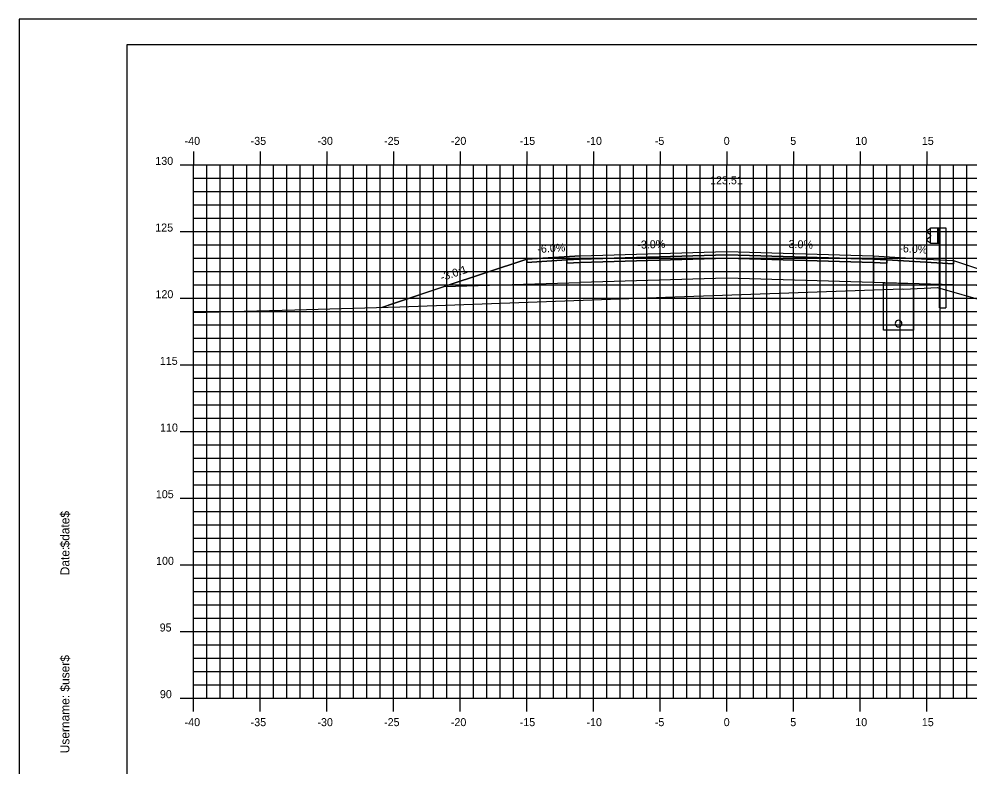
# Model space of a CAD drawing. Extents: x 850598 to 870284, y 366541 to 366651.
# Drawn here: x 854811.2 to 854882.5, y 366595.1 to 366651.2 of the extents above; entities that cross this region are included whole.
import ezdxf

# ---------------------------------------------------------------- set-up
doc = ezdxf.new("R2010")
doc.units = 0
for name, color, linetype in [('ANNOTATION', 7, 'Continuous'), ('BORDER', 7, 'Continuous'), ('D_Drainage_Underdrain', 7, 'Continuous'), ('D_Drainage_Underdrain_06in', 7, 'Continuous'), ('D_Guardrail_Beam_Rt', 7, 'Continuous'), ('D_Roadway_Centerline', 7, 'Continuous'), ('D_Roadway_Centerline_Text', 7, 'Continuous'), ('D_Roadway_Edge_Shoulder', 7, 'Continuous'), ('D_Roadway_Edge_TW', 7, 'Continuous'), ('D_Roadway_Pavement', 7, 'Continuous'), ('D_Roadway_SlopeLines', 7, 'Continuous'), ('D_Roadway_SubGrade', 7, 'Continuous'), ('H_V ANNOTATION', 7, 'Continuous'), ('MAJOR', 7, 'Continuous'), ('MINOR', 7, 'Continuous'), ('PLOT BOUNDARY', 7, 'Continuous'), ('S_Roadway_Centerline', 7, 'Continuous')]:
    doc.layers.add(name, color=color, linetype=linetype)

msp = doc.modelspace()

# ---------------------------------------------------------------- linework, layer by layer
at = {"layer": 'BORDER'}
for p, q in [((854979.271, 366649.225), (854819.271, 366649.225)), ((854819.271, 366649.225), (854819.271, 366544.225))]:
    msp.add_line(p, q, dxfattribs=at)
at = {"layer": 'D_Drainage_Underdrain'}
msp.add_lwpolyline([(854878.271, 366631.323), (854878.271, 366627.822), (854876.021, 366627.822), (854876.021, 366631.368)], close=True, dxfattribs=at)
at = {"layer": 'D_Drainage_Underdrain_06in'}
msp.add_lwpolyline([(854877.146, 366628.572), (854877.069, 366628.56), (854876.999, 366628.524), (854876.944, 366628.469), (854876.909, 366628.399), (854876.896, 366628.322), (854876.909, 366628.245), (854876.944, 366628.175), (854876.999, 366628.12), (854877.069, 366628.084), (854877.146, 366628.072), (854877.224, 366628.084), (854877.293, 366628.12), (854877.349, 366628.175), (854877.384, 366628.245), (854877.396, 366628.322), (854877.384, 366628.399), (854877.349, 366628.469), (854877.293, 366628.524), (854877.224, 366628.56)], close=True, dxfattribs=at)
at = {"layer": 'D_Guardrail_Beam_Rt'}
for p, q in [((854879.452, 366635.404), (854879.309, 366635.304)), ((854879.309, 366635.161), (854879.504, 366635.025)), ((854879.542, 366635.423), (854879.469, 366635.411)), ((854879.542, 366635.498), (854880.23, 366635.498)), ((854879.542, 366634.331), (854879.542, 366635.498)), ((854880.063, 366635.498), (854880.063, 366634.331)), ((854880.167, 366635.498), (854880.167, 366634.331)), ((854880.23, 366635.498), (854880.7, 366635.498)), ((854880.23, 366635.498), (854880.23, 366634.331)), ((854880.7, 366635.498), (854880.7, 366629.498)), ((854879.504, 366634.805), (854879.309, 366634.669)), ((854879.309, 366634.525), (854879.452, 366634.425)), ((854879.469, 366634.419), (854879.542, 366634.406)), ((854879.538, 366634.96), (854879.538, 366634.869)), ((854880.23, 366634.331), (854879.542, 366634.331)), ((854880.209, 366629.498), (854880.209, 366634.331)), ((854880.209, 366629.498), (854880.7, 366629.498))]:
    msp.add_line(p, q, dxfattribs=at)
for centre, major_axis, start_param, end_param in [((854879.359, 366635.232), (-0.0877, 0), 5.323254, 7.243116), ((854879.476, 366635.37), (-0.0417, 0), 4.886922, 5.323254), ((854879.359, 366634.597), (-0.0877, 0), 5.323254, 7.243116), ((854879.476, 366634.459), (-0.0417, 0), 0.959931, 1.396263), ((854879.459, 366634.96), (0.0789, 0), 0, 0.959931), ((854879.459, 366634.869), (0.0789, 0), 5.323254, 6.283185)]:
    msp.add_ellipse(centre, major_axis=major_axis, ratio=0.995501, start_param=start_param, end_param=end_param, dxfattribs=at)
at = {"layer": 'D_Roadway_Centerline'}
msp.add_lwpolyline([(854838.381, 366629.535), (854839.271, 366629.831), (854843.073, 366631.099), (854849.271, 366633.165), (854853.271, 366633.405), (854864.271, 366633.735), (854875.271, 366633.405), (854879.271, 366633.165), (854881.271, 366633.045), (854887.271, 366631.045), (854932.866, 366618.225), (854944.345, 366614.998), (854954.207, 366612.225), (854958.207, 366612.225)], dxfattribs=at)
at = {"layer": 'D_Roadway_Edge_Shoulder'}
for points in [[(854853.271, 366633.405), (854849.271, 366633.165), (854849.271, 366632.915), (854852.271, 366633.095), (854853.271, 366633.155)], [(854875.271, 366633.405), (854879.271, 366633.165), (854879.271, 366633.165), (854881.271, 366633.045), (854881.271, 366632.795), (854876.271, 366633.095), (854875.271, 366633.155)]]:
    msp.add_lwpolyline(points, close=True, dxfattribs=at)
at = {"layer": 'D_Roadway_Edge_TW'}
msp.add_lwpolyline([(854853.271, 366633.155), (854853.271, 366633.405), (854864.271, 366633.735), (854875.271, 366633.405), (854875.271, 366633.155), (854864.271, 366633.485)], close=True, dxfattribs=at)
at = {"layer": 'D_Roadway_Pavement'}
for points in [[(854853.271, 366633.155), (854852.271, 366633.095), (854852.271, 366632.845), (854853.271, 366632.905)], [(854853.271, 366632.905), (854853.271, 366633.155), (854864.271, 366633.485), (854875.271, 366633.155), (854875.271, 366632.905), (854864.271, 366633.235)], [(854875.271, 366633.155), (854876.271, 366633.095), (854876.271, 366632.845), (854875.271, 366632.905)]]:
    msp.add_lwpolyline(points, close=True, dxfattribs=at)
at = {"layer": 'D_Roadway_SlopeLines'}
for points in [[(854853.271, 366633.405), (854849.271, 366633.165), (854839.271, 366629.831)], [(854839.271, 366629.831), (854838.381, 366629.535)]]:
    msp.add_lwpolyline(points, dxfattribs=at)
at = {"layer": 'D_Roadway_SubGrade'}
for points in [[(854853.271, 366632.905), (854852.271, 366632.845), (854852.271, 366633.095), (854849.271, 366632.915), (854849.271, 366633.165), (854843.073, 366631.099), (854853.271, 366631.405)], [(854853.271, 366631.405), (854853.271, 366632.905), (854864.271, 366633.235), (854875.271, 366632.905), (854875.271, 366631.405), (854864.271, 366631.735)], [(854875.271, 366632.905), (854876.271, 366632.845), (854876.271, 366633.095), (854881.271, 366632.795), (854881.271, 366633.045), (854887.271, 366631.045), (854875.271, 366631.405)]]:
    msp.add_lwpolyline(points, close=True, dxfattribs=at)
at = {"layer": 'MAJOR'}
for p, q in [((854824.271, 366641.227), (854824.271, 366640.225)), ((854824.271, 366641.227), (854824.271, 366640.225)), ((854829.271, 366641.227), (854829.271, 366640.225)), ((854829.271, 366641.227), (854829.271, 366640.225)), ((854834.271, 366641.227), (854834.271, 366640.225)), ((854834.271, 366641.227), (854834.271, 366640.225)), ((854839.271, 366641.227), (854839.271, 366640.225)), ((854839.271, 366641.227), (854839.271, 366640.225)), ((854844.271, 366641.227), (854844.271, 366640.225)), ((854844.271, 366641.227), (854844.271, 366640.225)), ((854849.271, 366641.227), (854849.271, 366640.225)), ((854849.271, 366641.227), (854849.271, 366640.225)), ((854854.271, 366641.227), (854854.271, 366640.225)), ((854854.271, 366641.227), (854854.271, 366640.225)), ((854859.271, 366641.227), (854859.271, 366640.225)), ((854859.271, 366641.227), (854859.271, 366640.225)), ((854864.271, 366641.227), (854864.271, 366640.225)), ((854864.271, 366641.227), (854864.271, 366640.225)), ((854869.271, 366641.227), (854869.271, 366640.225)), ((854869.271, 366641.227), (854869.271, 366640.225)), ((854874.271, 366641.227), (854874.271, 366640.225)), ((854874.271, 366641.227), (854874.271, 366640.225)), ((854879.271, 366641.227), (854879.271, 366640.225)), ((854879.271, 366641.227), (854879.271, 366640.225)), ((854823.269, 366640.225), (854824.271, 366640.225)), ((854823.269, 366640.225), (854824.271, 366640.225)), ((854824.271, 366640.225), (854964.271, 366640.225)), ((854824.271, 366600.225), (854824.271, 366640.225)), ((854824.271, 366600.225), (854824.271, 366640.225)), ((854824.271, 366640.225), (854964.271, 366640.225)), ((854824.271, 366640.225), (854964.271, 366640.225)), ((854824.271, 366600.225), (854824.271, 366640.225)), ((854824.271, 366600.225), (854824.271, 366640.225)), ((854824.271, 366640.225), (854964.271, 366640.225)), ((854829.271, 366600.225), (854829.271, 366640.225)), ((854829.271, 366600.225), (854829.271, 366640.225)), ((854834.271, 366600.225), (854834.271, 366640.225)), ((854834.271, 366600.225), (854834.271, 366640.225)), ((854839.271, 366600.225), (854839.271, 366640.225)), ((854839.271, 366600.225), (854839.271, 366640.225)), ((854844.271, 366600.225), (854844.271, 366640.225)), ((854844.271, 366600.225), (854844.271, 366640.225)), ((854849.271, 366600.225), (854849.271, 366640.225)), ((854849.271, 366600.225), (854849.271, 366640.225)), ((854854.271, 366600.225), (854854.271, 366640.225)), ((854854.271, 366600.225), (854854.271, 366640.225)), ((854859.271, 366600.225), (854859.271, 366640.225)), ((854859.271, 366600.225), (854859.271, 366640.225)), ((854864.271, 366600.225), (854864.271, 366640.225)), ((854864.271, 366600.225), (854864.271, 366640.225)), ((854869.271, 366600.225), (854869.271, 366640.225)), ((854869.271, 366600.225), (854869.271, 366640.225)), ((854874.271, 366600.225), (854874.271, 366640.225)), ((854874.271, 366600.225), (854874.271, 366640.225)), ((854879.271, 366600.225), (854879.271, 366640.225)), ((854879.271, 366600.225), (854879.271, 366640.225)), ((854823.269, 366635.225), (854824.271, 366635.225)), ((854823.269, 366635.225), (854824.271, 366635.225)), ((854824.271, 366635.225), (854964.271, 366635.225)), ((854824.271, 366635.225), (854964.271, 366635.225)), ((854823.269, 366630.225), (854824.271, 366630.225)), ((854823.269, 366630.225), (854824.271, 366630.225)), ((854824.271, 366630.225), (854964.271, 366630.225)), ((854824.271, 366630.225), (854964.271, 366630.225)), ((854823.269, 366625.225), (854824.271, 366625.225)), ((854823.269, 366625.225), (854824.271, 366625.225)), ((854824.271, 366625.225), (854964.271, 366625.225)), ((854824.271, 366625.225), (854964.271, 366625.225)), ((854823.269, 366620.225), (854824.271, 366620.225)), ((854823.269, 366620.225), (854824.271, 366620.225)), ((854824.271, 366620.225), (854964.271, 366620.225)), ((854824.271, 366620.225), (854964.271, 366620.225)), ((854823.269, 366615.225), (854824.271, 366615.225)), ((854823.269, 366615.225), (854824.271, 366615.225)), ((854824.271, 366615.225), (854964.271, 366615.225)), ((854824.271, 366615.225), (854964.271, 366615.225)), ((854823.269, 366610.225), (854824.271, 366610.225)), ((854823.269, 366610.225), (854824.271, 366610.225)), ((854824.271, 366610.225), (854964.271, 366610.225)), ((854824.271, 366610.225), (854964.271, 366610.225)), ((854823.269, 366605.225), (854824.271, 366605.225)), ((854823.269, 366605.225), (854824.271, 366605.225)), ((854824.271, 366605.225), (854964.271, 366605.225)), ((854824.271, 366605.225), (854964.271, 366605.225)), ((854823.269, 366600.225), (854824.271, 366600.225)), ((854823.269, 366600.225), (854824.271, 366600.225)), ((854824.271, 366600.225), (854964.271, 366600.225)), ((854824.271, 366600.225), (854964.271, 366600.225)), ((854824.271, 366599.223), (854824.271, 366600.225)), ((854824.271, 366600.225), (854964.271, 366600.225)), ((854824.271, 366600.225), (854964.271, 366600.225)), ((854824.271, 366599.223), (854824.271, 366600.225)), ((854829.271, 366599.223), (854829.271, 366600.225)), ((854829.271, 366599.223), (854829.271, 366600.225)), ((854834.271, 366599.223), (854834.271, 366600.225)), ((854834.271, 366599.223), (854834.271, 366600.225)), ((854839.271, 366599.223), (854839.271, 366600.225)), ((854839.271, 366599.223), (854839.271, 366600.225)), ((854844.271, 366599.223), (854844.271, 366600.225)), ((854844.271, 366599.223), (854844.271, 366600.225)), ((854849.271, 366599.223), (854849.271, 366600.225)), ((854849.271, 366599.223), (854849.271, 366600.225)), ((854854.271, 366599.223), (854854.271, 366600.225)), ((854854.271, 366599.223), (854854.271, 366600.225)), ((854859.271, 366599.223), (854859.271, 366600.225)), ((854859.271, 366599.223), (854859.271, 366600.225)), ((854864.271, 366599.223), (854864.271, 366600.225)), ((854864.271, 366599.223), (854864.271, 366600.225)), ((854869.271, 366599.223), (854869.271, 366600.225)), ((854869.271, 366599.223), (854869.271, 366600.225)), ((854874.271, 366599.223), (854874.271, 366600.225)), ((854874.271, 366599.223), (854874.271, 366600.225)), ((854879.271, 366599.223), (854879.271, 366600.225)), ((854879.271, 366599.223), (854879.271, 366600.225))]:
    msp.add_line(p, q, dxfattribs=at)
at = {"layer": 'MINOR'}
for p, q in [((854825.271, 366600.225), (854825.271, 366640.225)), ((854825.271, 366600.225), (854825.271, 366640.225)), ((854826.271, 366600.225), (854826.271, 366640.225)), ((854826.271, 366600.225), (854826.271, 366640.225)), ((854827.271, 366600.225), (854827.271, 366640.225)), ((854827.271, 366600.225), (854827.271, 366640.225)), ((854828.271, 366600.225), (854828.271, 366640.225)), ((854828.271, 366600.225), (854828.271, 366640.225)), ((854830.271, 366600.225), (854830.271, 366640.225)), ((854830.271, 366600.225), (854830.271, 366640.225)), ((854831.271, 366600.225), (854831.271, 366640.225)), ((854831.271, 366600.225), (854831.271, 366640.225)), ((854832.271, 366600.225), (854832.271, 366640.225)), ((854832.271, 366600.225), (854832.271, 366640.225)), ((854833.271, 366600.225), (854833.271, 366640.225)), ((854833.271, 366600.225), (854833.271, 366640.225)), ((854835.271, 366600.225), (854835.271, 366640.225)), ((854835.271, 366600.225), (854835.271, 366640.225)), ((854836.271, 366600.225), (854836.271, 366640.225)), ((854836.271, 366600.225), (854836.271, 366640.225)), ((854837.271, 366600.225), (854837.271, 366640.225)), ((854837.271, 366600.225), (854837.271, 366640.225)), ((854838.271, 366600.225), (854838.271, 366640.225)), ((854838.271, 366600.225), (854838.271, 366640.225)), ((854840.271, 366600.225), (854840.271, 366640.225)), ((854840.271, 366600.225), (854840.271, 366640.225)), ((854841.271, 366600.225), (854841.271, 366640.225)), ((854841.271, 366600.225), (854841.271, 366640.225)), ((854842.271, 366600.225), (854842.271, 366640.225)), ((854842.271, 366600.225), (854842.271, 366640.225)), ((854843.271, 366600.225), (854843.271, 366640.225)), ((854843.271, 366600.225), (854843.271, 366640.225)), ((854845.271, 366600.225), (854845.271, 366640.225)), ((854845.271, 366600.225), (854845.271, 366640.225)), ((854846.271, 366600.225), (854846.271, 366640.225)), ((854846.271, 366600.225), (854846.271, 366640.225)), ((854847.271, 366600.225), (854847.271, 366640.225)), ((854847.271, 366600.225), (854847.271, 366640.225)), ((854848.271, 366600.225), (854848.271, 366640.225)), ((854848.271, 366600.225), (854848.271, 366640.225)), ((854850.271, 366600.225), (854850.271, 366640.225)), ((854850.271, 366600.225), (854850.271, 366640.225)), ((854851.271, 366600.225), (854851.271, 366640.225)), ((854851.271, 366600.225), (854851.271, 366640.225)), ((854852.271, 366600.225), (854852.271, 366640.225)), ((854852.271, 366600.225), (854852.271, 366640.225)), ((854853.271, 366600.225), (854853.271, 366640.225)), ((854853.271, 366600.225), (854853.271, 366640.225)), ((854855.271, 366600.225), (854855.271, 366640.225)), ((854855.271, 366600.225), (854855.271, 366640.225)), ((854856.271, 366600.225), (854856.271, 366640.225)), ((854856.271, 366600.225), (854856.271, 366640.225)), ((854857.271, 366600.225), (854857.271, 366640.225)), ((854857.271, 366600.225), (854857.271, 366640.225)), ((854858.271, 366600.225), (854858.271, 366640.225)), ((854858.271, 366600.225), (854858.271, 366640.225)), ((854860.271, 366600.225), (854860.271, 366640.225)), ((854860.271, 366600.225), (854860.271, 366640.225)), ((854861.271, 366600.225), (854861.271, 366640.225)), ((854861.271, 366600.225), (854861.271, 366640.225)), ((854862.271, 366600.225), (854862.271, 366640.225)), ((854862.271, 366600.225), (854862.271, 366640.225)), ((854863.271, 366600.225), (854863.271, 366640.225)), ((854863.271, 366600.225), (854863.271, 366640.225)), ((854865.271, 366600.225), (854865.271, 366640.225)), ((854865.271, 366600.225), (854865.271, 366640.225)), ((854866.271, 366600.225), (854866.271, 366640.225)), ((854866.271, 366600.225), (854866.271, 366640.225)), ((854867.271, 366600.225), (854867.271, 366640.225)), ((854867.271, 366600.225), (854867.271, 366640.225)), ((854868.271, 366600.225), (854868.271, 366640.225)), ((854868.271, 366600.225), (854868.271, 366640.225)), ((854870.271, 366600.225), (854870.271, 366640.225)), ((854870.271, 366600.225), (854870.271, 366640.225)), ((854871.271, 366600.225), (854871.271, 366640.225)), ((854871.271, 366600.225), (854871.271, 366640.225)), ((854872.271, 366600.225), (854872.271, 366640.225)), ((854872.271, 366600.225), (854872.271, 366640.225)), ((854873.271, 366600.225), (854873.271, 366640.225)), ((854873.271, 366600.225), (854873.271, 366640.225)), ((854875.271, 366600.225), (854875.271, 366640.225)), ((854875.271, 366600.225), (854875.271, 366640.225)), ((854876.271, 366600.225), (854876.271, 366640.225)), ((854876.271, 366600.225), (854876.271, 366640.225)), ((854877.271, 366600.225), (854877.271, 366640.225)), ((854877.271, 366600.225), (854877.271, 366640.225)), ((854878.271, 366600.225), (854878.271, 366640.225)), ((854878.271, 366600.225), (854878.271, 366640.225)), ((854880.271, 366600.225), (854880.271, 366640.225)), ((854880.271, 366600.225), (854880.271, 366640.225)), ((854881.271, 366600.225), (854881.271, 366640.225)), ((854881.271, 366600.225), (854881.271, 366640.225)), ((854882.271, 366600.225), (854882.271, 366640.225)), ((854882.271, 366600.225), (854882.271, 366640.225)), ((854824.271, 366639.225), (854964.271, 366639.225)), ((854824.271, 366639.225), (854825.273, 366639.225)), ((854824.271, 366639.225), (854964.271, 366639.225)), ((854824.271, 366639.225), (854825.273, 366639.225)), ((854824.271, 366638.225), (854964.271, 366638.225)), ((854824.271, 366638.225), (854825.273, 366638.225)), ((854824.271, 366638.225), (854964.271, 366638.225)), ((854824.271, 366638.225), (854825.273, 366638.225)), ((854824.271, 366637.225), (854964.271, 366637.225)), ((854824.271, 366637.225), (854825.273, 366637.225)), ((854824.271, 366637.225), (854964.271, 366637.225)), ((854824.271, 366637.225), (854825.273, 366637.225)), ((854824.271, 366636.225), (854964.271, 366636.225)), ((854824.271, 366636.225), (854825.273, 366636.225)), ((854824.271, 366636.225), (854964.271, 366636.225)), ((854824.271, 366636.225), (854825.273, 366636.225)), ((854824.271, 366634.225), (854964.271, 366634.225)), ((854824.271, 366634.225), (854825.273, 366634.225)), ((854824.271, 366634.225), (854964.271, 366634.225)), ((854824.271, 366634.225), (854825.273, 366634.225)), ((854824.271, 366633.225), (854964.271, 366633.225)), ((854824.271, 366633.225), (854825.273, 366633.225)), ((854824.271, 366633.225), (854964.271, 366633.225)), ((854824.271, 366633.225), (854825.273, 366633.225)), ((854824.271, 366632.225), (854964.271, 366632.225)), ((854824.271, 366632.225), (854825.273, 366632.225)), ((854824.271, 366632.225), (854964.271, 366632.225)), ((854824.271, 366632.225), (854825.273, 366632.225)), ((854824.271, 366631.225), (854964.271, 366631.225)), ((854824.271, 366631.225), (854825.273, 366631.225)), ((854824.271, 366631.225), (854964.271, 366631.225)), ((854824.271, 366631.225), (854825.273, 366631.225)), ((854824.271, 366629.225), (854964.271, 366629.225)), ((854824.271, 366629.225), (854825.273, 366629.225)), ((854824.271, 366629.225), (854964.271, 366629.225)), ((854824.271, 366629.225), (854825.273, 366629.225)), ((854824.271, 366628.225), (854964.271, 366628.225)), ((854824.271, 366628.225), (854825.273, 366628.225)), ((854824.271, 366628.225), (854964.271, 366628.225)), ((854824.271, 366628.225), (854825.273, 366628.225)), ((854824.271, 366627.225), (854964.271, 366627.225)), ((854824.271, 366627.225), (854825.273, 366627.225)), ((854824.271, 366627.225), (854964.271, 366627.225)), ((854824.271, 366627.225), (854825.273, 366627.225)), ((854824.271, 366626.225), (854964.271, 366626.225)), ((854824.271, 366626.225), (854825.273, 366626.225)), ((854824.271, 366626.225), (854964.271, 366626.225)), ((854824.271, 366626.225), (854825.273, 366626.225)), ((854824.271, 366624.225), (854964.271, 366624.225)), ((854824.271, 366624.225), (854825.273, 366624.225)), ((854824.271, 366624.225), (854964.271, 366624.225)), ((854824.271, 366624.225), (854825.273, 366624.225)), ((854824.271, 366623.225), (854964.271, 366623.225)), ((854824.271, 366623.225), (854825.273, 366623.225)), ((854824.271, 366623.225), (854964.271, 366623.225)), ((854824.271, 366623.225), (854825.273, 366623.225)), ((854824.271, 366622.225), (854964.271, 366622.225)), ((854824.271, 366622.225), (854825.273, 366622.225)), ((854824.271, 366622.225), (854964.271, 366622.225)), ((854824.271, 366622.225), (854825.273, 366622.225)), ((854824.271, 366621.225), (854964.271, 366621.225)), ((854824.271, 366621.225), (854825.273, 366621.225)), ((854824.271, 366621.225), (854964.271, 366621.225)), ((854824.271, 366621.225), (854825.273, 366621.225)), ((854824.271, 366619.225), (854964.271, 366619.225)), ((854824.271, 366619.225), (854825.273, 366619.225)), ((854824.271, 366619.225), (854964.271, 366619.225)), ((854824.271, 366619.225), (854825.273, 366619.225)), ((854824.271, 366618.225), (854964.271, 366618.225)), ((854824.271, 366618.225), (854825.273, 366618.225)), ((854824.271, 366618.225), (854964.271, 366618.225)), ((854824.271, 366618.225), (854825.273, 366618.225)), ((854824.271, 366617.225), (854964.271, 366617.225)), ((854824.271, 366617.225), (854825.273, 366617.225)), ((854824.271, 366617.225), (854964.271, 366617.225)), ((854824.271, 366617.225), (854825.273, 366617.225)), ((854824.271, 366616.225), (854964.271, 366616.225)), ((854824.271, 366616.225), (854825.273, 366616.225)), ((854824.271, 366616.225), (854964.271, 366616.225)), ((854824.271, 366616.225), (854825.273, 366616.225)), ((854824.271, 366614.225), (854964.271, 366614.225)), ((854824.271, 366614.225), (854825.273, 366614.225)), ((854824.271, 366614.225), (854964.271, 366614.225)), ((854824.271, 366614.225), (854825.273, 366614.225)), ((854824.271, 366613.225), (854964.271, 366613.225)), ((854824.271, 366613.225), (854825.273, 366613.225)), ((854824.271, 366613.225), (854964.271, 366613.225)), ((854824.271, 366613.225), (854825.273, 366613.225)), ((854824.271, 366612.225), (854964.271, 366612.225)), ((854824.271, 366612.225), (854825.273, 366612.225)), ((854824.271, 366612.225), (854964.271, 366612.225)), ((854824.271, 366612.225), (854825.273, 366612.225)), ((854824.271, 366611.225), (854964.271, 366611.225)), ((854824.271, 366611.225), (854825.273, 366611.225)), ((854824.271, 366611.225), (854964.271, 366611.225)), ((854824.271, 366611.225), (854825.273, 366611.225)), ((854824.271, 366609.225), (854964.271, 366609.225)), ((854824.271, 366609.225), (854825.273, 366609.225)), ((854824.271, 366609.225), (854964.271, 366609.225)), ((854824.271, 366609.225), (854825.273, 366609.225)), ((854824.271, 366608.225), (854964.271, 366608.225)), ((854824.271, 366608.225), (854825.273, 366608.225)), ((854824.271, 366608.225), (854964.271, 366608.225)), ((854824.271, 366608.225), (854825.273, 366608.225)), ((854824.271, 366607.225), (854964.271, 366607.225)), ((854824.271, 366607.225), (854825.273, 366607.225)), ((854824.271, 366607.225), (854964.271, 366607.225)), ((854824.271, 366607.225), (854825.273, 366607.225)), ((854824.271, 366606.225), (854964.271, 366606.225)), ((854824.271, 366606.225), (854825.273, 366606.225)), ((854824.271, 366606.225), (854964.271, 366606.225)), ((854824.271, 366606.225), (854825.273, 366606.225)), ((854824.271, 366604.225), (854964.271, 366604.225)), ((854824.271, 366604.225), (854825.273, 366604.225)), ((854824.271, 366604.225), (854964.271, 366604.225)), ((854824.271, 366604.225), (854825.273, 366604.225)), ((854824.271, 366603.225), (854964.271, 366603.225)), ((854824.271, 366603.225), (854825.273, 366603.225)), ((854824.271, 366603.225), (854964.271, 366603.225)), ((854824.271, 366603.225), (854825.273, 366603.225)), ((854824.271, 366602.225), (854964.271, 366602.225)), ((854824.271, 366602.225), (854825.273, 366602.225)), ((854824.271, 366602.225), (854964.271, 366602.225)), ((854824.271, 366602.225), (854825.273, 366602.225)), ((854824.271, 366601.225), (854964.271, 366601.225)), ((854824.271, 366601.225), (854825.273, 366601.225)), ((854824.271, 366601.225), (854964.271, 366601.225)), ((854824.271, 366601.225), (854825.273, 366601.225))]:
    msp.add_line(p, q, dxfattribs=at)
at = {"layer": 'PLOT BOUNDARY'}
msp.add_lwpolyline([(854811.178, 366541.166), (854981.178, 366541.166), (854981.178, 366651.166), (854811.178, 366651.166)], close=True, dxfattribs=at)
at = {"layer": 'S_Roadway_Centerline'}
msp.add_lwpolyline([(854824.271, 366629.144), (854831.872, 366629.343), (854839.738, 366629.575), (854859.659, 366630.312), (854877.438, 366630.93), (854877.531, 366630.914), (854880.061, 366631.024), (854881.894, 366630.509), (854882.234, 366630.392), (854885.776, 366629.413)], dxfattribs=at)

# ---------------------------------------------------------------- texts
at = {"layer": 'ANNOTATION'}
for s, rotation, p in [('-3.0%', 1.71836, (854857.559, 366633.934)), ('-3.0%', 358.28164, (854868.619, 366634.005)), ('-6.0%', 3.43363, (854850.068, 366633.614)), ('-6.0%', 356.56637, (854877.188, 366633.691)), ('-3.0:1', 18.43478, (854842.893, 366631.493))]:
    msp.add_text(s, height=0.6, rotation=rotation, dxfattribs=at).set_placement(p)
at = {"layer": 'BORDER'}
for s, p in [('$date$', (854814.956, 366611.53)), ('Date:', (854814.956, 366609.442)), ('$user$', (854814.956, 366600.717)), ('Username:', (854814.956, 366596.093))]:
    msp.add_text(s, height=0.6696, rotation=90, dxfattribs=at).set_placement(p)
at = {"layer": 'D_Roadway_Centerline'}
for s, p in [('C', (854864.266, 366633.735)), ('C', (854864.266, 366633.735)), ('L', (854864.271, 366633.727)), ('L', (854864.271, 366633.727))]:
    msp.add_text(s, height=0.0146, dxfattribs=at).set_placement(p)
at = {"layer": 'D_Roadway_Centerline_Text'}
msp.add_text('123.51', height=0.6, dxfattribs=at).set_placement((854863.003, 366638.767))
at = {"layer": 'H_V ANNOTATION'}
for s, p in [('-40', (854823.597, 366641.725)), ('-35', (854828.551, 366641.725)), ('-30', (854833.559, 366641.725)), ('-25', (854838.557, 366641.725)), ('-20', (854843.565, 366641.725)), ('-15', (854848.728, 366641.725)), ('-10', (854853.736, 366641.725)), ('-5', (854858.862, 366641.725)), ('0', (854864.03, 366641.725)), ('5', (854869.022, 366641.725)), ('10', (854873.897, 366641.725)), ('15', (854878.889, 366641.725)), ('130', (854821.401, 366640.225)), ('125', (854821.396, 366635.225)), ('120', (854821.412, 366630.225)), ('115', (854821.739, 366625.225)), ('110', (854821.755, 366620.225)), ('105', (854821.439, 366615.225)), ('100', (854821.455, 366610.225)), ('95', (854821.728, 366605.225)), ('90', (854821.744, 366600.225)), ('-40', (854823.597, 366598.125)), ('-35', (854828.551, 366598.125)), ('-30', (854833.559, 366598.125)), ('-25', (854838.557, 366598.125)), ('-20', (854843.565, 366598.125)), ('-15', (854848.728, 366598.125)), ('-10', (854853.736, 366598.125)), ('-5', (854858.862, 366598.125)), ('0', (854864.03, 366598.125)), ('5', (854869.022, 366598.125)), ('10', (854873.897, 366598.125)), ('15', (854878.889, 366598.125))]:
    msp.add_text(s, height=0.6, dxfattribs=at).set_placement(p)

doc.saveas('drawing.dxf')
